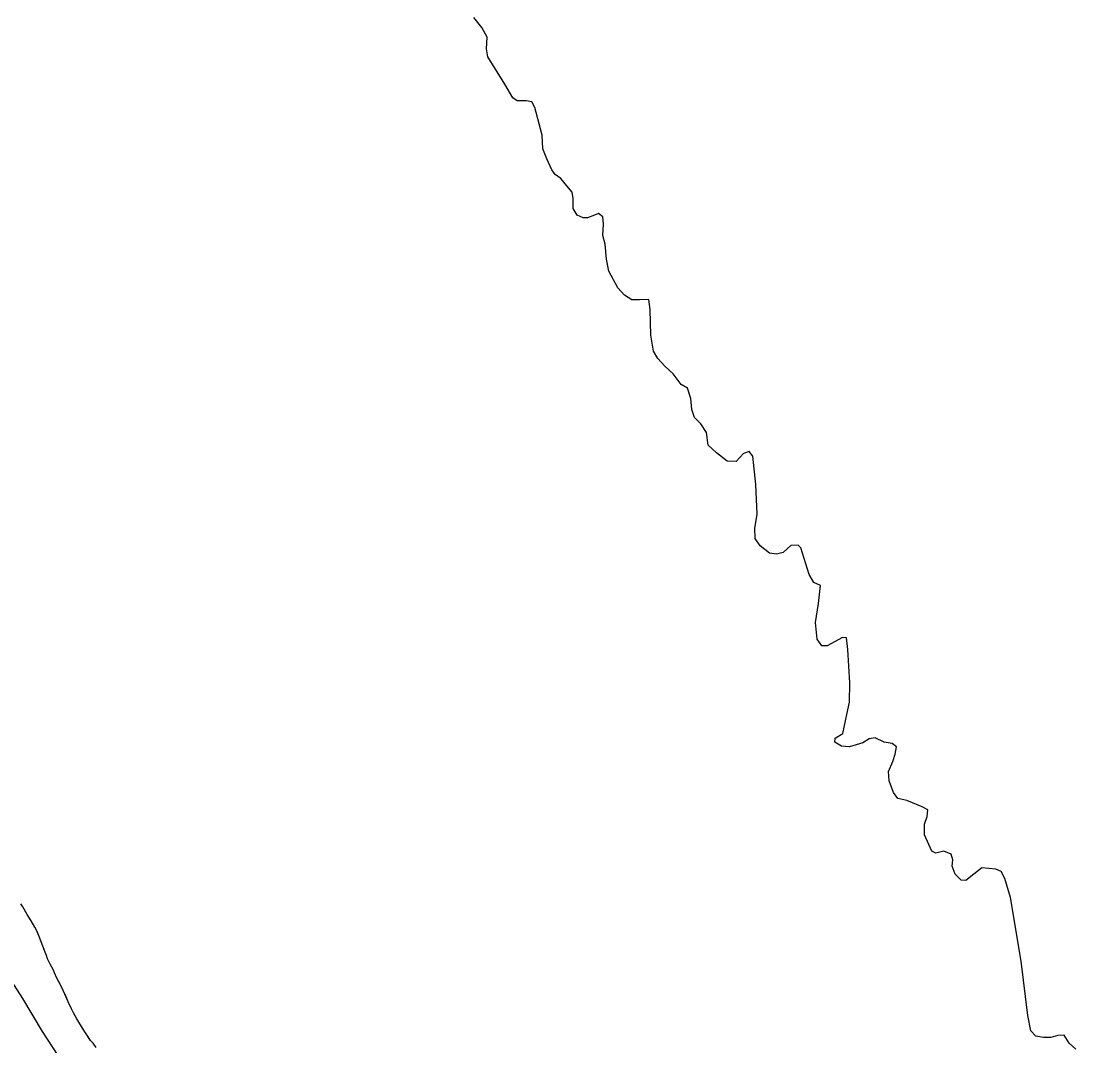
# Model space of a CAD drawing. Extents: x 3172297 to 3210190, y 958463 to 983887.
# Drawn here: x 3195891 to 3196906, y 979755 to 980740 of the extents above; entities that cross this region are included whole.
import ezdxf

# ---------------------------------------------------------------- set-up
doc = ezdxf.new("R2010")
doc.units = 0
for name, color, linetype in [('V-RIVR-EDGE', 7, 'Continuous'), ('V-SITE-VEGE', 7, 'Continuous'), ('V-WETL-SWMP', 7, 'Continuous')]:
    doc.layers.add(name, color=color, linetype=linetype)

msp = doc.modelspace()

# ---------------------------------------------------------------- linework, layer by layer
at = {"layer": 'V-RIVR-EDGE'}
for points in [[(3196368.2, 980663.9), (3196363.9, 980666.7), (3196356.3, 980679.8), (3196340, 980706.3), (3196338.8, 980713.9), (3196339.4, 980725.2), (3196334.3, 980734.3), (3196326.7, 980743.8)], [(3196778.5, 979942.6), (3196770.9, 979940.8), (3196767.2, 979942.6), (3196759.9, 979958.2), (3196760, 979968.6), (3196762.7, 979975.9), (3196763.3, 979982.2), (3196757.6, 979985.3), (3196743, 979991.4), (3196734.4, 979993.3), (3196730.2, 979999.1), (3196725.9, 980010.1), (3196725.4, 980019.2), (3196729.6, 980028.9), (3196731.8, 980035.9), (3196733, 980042.9), (3196728.8, 980046), (3196721.2, 980047.5), (3196712.6, 980051.5), (3196706.9, 980050.6), (3196700.8, 980046.7), (3196688, 980043), (3196680.3, 980043.4), (3196673.7, 980047.3), (3196674, 980051.3), (3196681.3, 980055.8), (3196685.3, 980074.1), (3196687.8, 980085.7), (3196688.1, 980104.3), (3196686.4, 980136.5), (3196684.9, 980147.8), (3196681.2, 980148.1), (3196666.3, 980139.9), (3196661.1, 980140), (3196656.8, 980146.4), (3196655.1, 980162.5), (3196658.1, 980180.5), (3196660, 980197.8), (3196653.6, 980200.9), (3196649.1, 980208.5), (3196640.9, 980234.1), (3196638.5, 980236.6), (3196631.5, 980236.3), (3196624.2, 980229.6), (3196617.8, 980228.1), (3196610.8, 980229), (3196601.9, 980236), (3196597.1, 980243.1), (3196596.8, 980252.8), (3196599, 980266.5), (3196597.8, 980295.1), (3196594.8, 980322.2), (3196591.2, 980326.8), (3196586, 980324.7), (3196578.7, 980317.1), (3196570.2, 980317.4), (3196559.8, 980325.4), (3196551.9, 980332.7), (3196550.4, 980344.9), (3196545, 980353.4), (3196538.9, 980359.5), (3196536.2, 980367.2), (3196535.3, 980377.8), (3196532, 980387.6), (3196525.9, 980391.2), (3196518.3, 980401.3), (3196510.4, 980408.9), (3196503.4, 980416.3), (3196499.5, 980423.3), (3196496.8, 980438.5), (3196496.2, 980463.2), (3196495, 980472.9), (3196485.9, 980472.4), (3196478.6, 980472.4), (3196471.6, 980477), (3196464.9, 980484), (3196456.4, 980500.1), (3196454, 980511.7), (3196452.8, 980526), (3196450.7, 980534.3), (3196451.3, 980545.2), (3196450.7, 980552.2), (3196446.5, 980555.6), (3196442.5, 980554.1), (3196435.8, 980551.4), (3196431.6, 980551.4), (3196425.8, 980554.1), (3196422.1, 980560.5), (3196422.2, 980570), (3196421, 980576.1), (3196416.1, 980582.2), (3196410.3, 980589.2), (3196404.9, 980592.9), (3196401.5, 980597.4), (3196396.7, 980608.1), (3196393, 980617.6), (3196392.2, 980631), (3196385.2, 980657.5), (3196382.2, 980663), (3196377, 980663.9), (3196368.2, 980663.9)], [(3196905.6, 979752.3), (3196899.2, 979758.1), (3196894.4, 979765.7), (3196888.3, 979765.4), (3196881.6, 979763.6), (3196874.3, 979763.3), (3196867, 979764.8), (3196862.4, 979770), (3196859.4, 979784.7), (3196853.1, 979836.8), (3196842.6, 979898), (3196837.2, 979916.3), (3196833.8, 979923), (3196828.7, 979925.4), (3196815, 979926.4), (3196799.7, 979914.5), (3196795.1, 979914.6), (3196789.4, 979920.4), (3196786.7, 979928.3), (3196787.3, 979934.1), (3196785.5, 979939.6), (3196778.5, 979942.6)], [(3195878.8, 979822.3), (3195892.4, 979800.9), (3195911.4, 979769.3), (3195926.4, 979746), (3195926.6, 979735.8), (3195931.7, 979723.8), (3195941.3, 979704.4), (3195949, 979697.6), (3195953.2, 979687.1), (3195956.9, 979678.5), (3195966, 979672.8), (3195968.3, 979664.6), (3195969.7, 979656), (3195981.8, 979641.8)]]:
    msp.add_lwpolyline(points, dxfattribs=at)
at = {"layer": 'V-SITE-VEGE'}
for p, q in [((3195892.8, 979889.1), (3195890.9, 979891.9)), ((3195897.1, 979881.8), (3195892.8, 979889.1)), ((3195900.7, 979875.5), (3195897.1, 979881.8)), ((3195904.2, 979869.6), (3195900.7, 979875.5)), ((3195905.9, 979866.6), (3195904.2, 979869.6)), ((3195908.5, 979860.5), (3195905.9, 979866.6)), ((3195911.9, 979851.1), (3195908.5, 979860.5)), ((3195915.7, 979842.2), (3195911.9, 979851.1)), ((3195916.6, 979839.1), (3195915.7, 979842.2)), ((3195919.3, 979833.3), (3195916.6, 979839.1)), ((3195921.9, 979828.8), (3195919.3, 979833.3)), ((3195923.1, 979825.6), (3195921.9, 979828.8)), ((3195925.4, 979820.6), (3195923.1, 979825.6)), ((3195930, 979812.2), (3195925.4, 979820.6)), ((3195931.6, 979808.7), (3195930, 979812.2)), ((3195934.3, 979802.4), (3195931.6, 979808.7)), ((3195936.4, 979797.7), (3195934.3, 979802.4)), ((3195939.7, 979791.1), (3195936.4, 979797.7)), ((3195941.6, 979787.1), (3195939.7, 979791.1)), ((3195944.7, 979781.5), (3195941.6, 979787.1)), ((3195950.2, 979772.4), (3195944.7, 979781.5)), ((3195953.1, 979767.9), (3195950.2, 979772.4)), ((3195958, 979760.7), (3195953.1, 979767.9)), ((3195960.4, 979757.9), (3195958, 979760.7)), ((3195963.2, 979753.9), (3195960.4, 979757.9))]:
    msp.add_line(p, q, dxfattribs=at)
at = {"layer": 'V-WETL-SWMP'}
msp.add_lwpolyline([(3195963.2, 979753.9), (3195960.4, 979757.9), (3195958, 979760.7), (3195955, 979765.1), (3195953.1, 979767.9), (3195950.2, 979772.4), (3195946.6, 979778.2), (3195944.7, 979781.5), (3195941.6, 979787.1), (3195939.7, 979791.1), (3195936.4, 979797.7), (3195934.3, 979802.3), (3195931.6, 979808.7), (3195930, 979812.2), (3195927.1, 979817.6), (3195925.4, 979820.6), (3195923.1, 979825.5), (3195921.9, 979828.8), (3195919.3, 979833.3), (3195916.6, 979839.1), (3195915.7, 979842.2), (3195913.5, 979847.1), (3195911.9, 979851.1), (3195909.7, 979857), (3195908.5, 979860.5), (3195907.1, 979863.8), (3195905.9, 979866.6), (3195904.2, 979869.6), (3195900.7, 979875.5), (3195897.1, 979881.8), (3195895.4, 979884.6), (3195892.8, 979889.1), (3195890.9, 979891.9)], dxfattribs=at)

doc.saveas('drawing.dxf')
